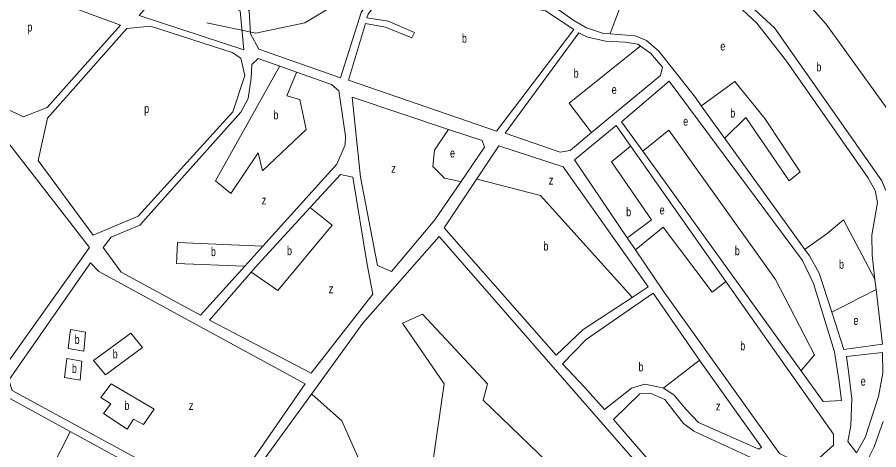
# Model space of a CAD drawing. Extents: x 639657 to 671642, y 222838 to 252123.
# Drawn here: x 644730 to 645696, y 238539 to 239024 of the extents above; entities that cross this region are included whole.
import ezdxf

# ---------------------------------------------------------------- set-up
doc = ezdxf.new("R2010")
doc.units = 0
doc.header["$LTSCALE"] = 4
for name, color, linetype, lineweight in [('1', 7, 'Continuous', 13), ('21', 7, 'Continuous', 13), ('57', 7, 'Continuous', 35)]:
    doc.layers.add(name, color=color, linetype=linetype, lineweight=lineweight)
doc.layers.add('7', color=7, linetype='Continuous')

msp = doc.modelspace()

# ---------------------------------------------------------------- linework, layer by layer
at = {"layer": '1'}
msp.add_line((645251.43, 238885.83), (645213.762, 238898.389), dxfattribs=at)
for points in [[(644399.144, 239333.665), (644574.13, 239071.51), (644811.306, 238765.696), (644712.43, 238626.88), (644709.61, 238612.92), (644714.53, 238600.43), (644789.6, 238559.401)], [(645432.551, 239071.727), (645440.16, 239072.56), (645503.54, 239060.14), (645517.06, 239055.15), (645532.94, 239042.43), (645559.75, 239017.42), (645592.97, 238974.98), (645684.22, 238844.25), (645692.14, 238829.82), (645694.9, 238816.27), (645688.58, 238779.53), (645688.74, 238757.39), (645692.003, 238729.72), (645693.315, 238718.59)], [(645704.18, 238829.79), (645699.9, 238840.55), (645579.3, 239012.21), (645526.32, 239061.15), (645511.869, 239068.072)], [(645395.002, 239005.463), (645387.77, 239006.05), (645368.44, 239012.34), (645354.49, 239020.55), (645336.89, 239032.85), (645327.23, 239038.25), (645287.47, 239045.44), (645246.03, 239057.6)], [(645369.71, 239002.02), (645360.05, 239006.77), (645277.46, 238894.14), (645338.88, 238872.91), (645350.07, 238874.81), (645374.133, 238894.788)], [(645497.297, 238924.922), (645490.78, 238933.98), (645449.63, 238986.11), (645435.69, 238998.19), (645423.23, 239003.17), (645395.002, 239005.463)], [(645428.938, 238991.844), (645426.01, 238993.91), (645412.04, 238996.32), (645390.12, 238997.45), (645369.71, 239002.02)], [(645374.133, 238894.788), (645451.5, 238959.02), (645453.67, 238968.26), (645440.38, 238983.77), (645428.938, 238991.844)], [(645024.571, 238969.388), (645000.4, 238977.94), (644993.31, 238971.35), (644992.42, 238955.66), (644989.15, 238932.88), (644980.74, 238917.85), (644867.69, 238791.03), (644835.65, 238777.56), (644826.38, 238765.97), (644846.73, 238737.97), (644935.84, 238689.86), (644985.207, 238744.714), (645005.486, 238767.247)], [(645082.62, 238948.85), (645043.35, 238962.744), (645024.571, 238969.388)], [(645005.486, 238767.247), (645088.43, 238859.41), (645097.94, 238881.1), (645098.39, 238890.77), (645090.99, 238941.52), (645082.62, 238948.85)], [(645431.613, 238873.86), (645407.96, 238906.68), (645461.16, 238952.54), (645610.71, 238751.15), (645623.11, 238725.54), (645646.56, 238648.74), (645651.64, 238617.34), (645654.38, 238594.12), (645633.96, 238593.1)], [(645213.762, 238898.389), (645105.81, 238934.38), (645115.27, 238844.72), (645134.16, 238745.8), (645150.05, 238738.87), (645198.34, 238796.77), (645227.865, 238839.855)], [(645643.802, 238693.244), (645629.59, 238737.13), (645618.46, 238756.5), (645613.441, 238763.476), (645523.691, 238888.232), (645497.297, 238924.922)], [(645418.016, 238879.746), (645401.93, 238902.62), (645354.99, 238864.05), (645414.232, 238776.683), (645423.382, 238763.189)], [(645227.865, 238839.855), (645254.21, 238878.3), (645251.43, 238885.83)], [(645245.495, 238842.72), (645270.12, 238879.76), (645342.5, 238856.35)], [(645645.47, 238556.31), (645524.958, 238727.676), (645418.016, 238879.746)], [(645633.96, 238593.1), (645609.054, 238627.657), (645431.613, 238873.86)], [(645342.5, 238856.35), (645437.82, 238721.74), (645419.731, 238709.857)], [(645058.59, 238810.611), (645092.7, 238847.79), (645106.67, 238844.74), (645122.55, 238746.9), (645128.92, 238713.36), (645059.7, 238624.79)], [(645419.731, 238709.857), (645364.84, 238673.8), (645334.46, 238645.08), (645209.07, 238787.93), (645245.495, 238842.72)], [(644992.635, 238738.248), (645000.46, 238747.25), (645058.59, 238810.611)], [(645060.254, 238601.348), (645117.88, 238680.93), (645203.45, 238778.27), (645435.79, 238511.54), (645440.43, 238477.57), (645446.86, 238467.88), (645459.52, 238460.32), (645518.77, 238432.86), (645582.71, 238391.64), (645607.82, 238376.31), (645653.25, 238327.4), (645696.31, 238275.27), (645652.58, 238239.72), (645563.22, 238338.39), (645556.11, 238330.46), (645644.62, 238233.72), (645609.29, 238204.16), (645638.47, 238185.82), (645616.47, 238160.52), (645606.31, 238137.34), (645516.41, 238195.62), (645494.997, 238200.604), (645491.69, 238193.32)], [(645423.382, 238763.189), (645454.58, 238717.18), (645585.02, 238534.77), (645612.49, 238521.16), (645622.6, 238523.49), (645645.44, 238543.85), (645645.47, 238556.31)], [(645059.7, 238624.79), (644945.87, 238684.45), (644992.635, 238738.248)], [(645495.461, 238639.246), (645443.39, 238714.42), (645368.04, 238662.61)], [(645693.315, 238718.59), (645700.53, 238657.4), (645657.32, 238651.5), (645643.802, 238693.244)], [(645368.04, 238662.61), (645341.53, 238635.17), (645366.4, 238609.1), (645388.643, 238583.942), (645418.84, 238608.09), (645433.9, 238612.35), (645454.31, 238608.42), (645454.769, 238608.114)], [(645454.769, 238608.114), (645466.32, 238600.44), (645480.25, 238583.85), (645493.97, 238569.41), (645561.82, 238539.35), (645564.62, 238541.71), (645496.94, 238637.11), (645495.461, 238639.246)], [(644990.901, 238505.571), (644994.521, 238510.57), (645060.254, 238601.348)], [(645571.378, 238521.621), (645489, 238559.54), (645477.42, 238568.38), (645456.42, 238595.09), (645441.18, 238602.01), (645428.28, 238601.62), (645398.799, 238572.765), (645444.2, 238520.33), (645449.24, 238477.12), (645456.32, 238471.51), (645503.55, 238450.1), (645526.31, 238438.86)], [(645696.325, 238501.317), (645681.06, 238522.04), (645691, 238542), (645701.17, 238570.56)], [(644789.6, 238559.401), (644860.65, 238520.57), (644886.77, 238382.04), (644889.92, 238349.56), (644927.85, 238310.99), (644955.24, 238262.55), (644981.43, 238243.26), (645022.21, 238184.8), (645070.73, 238085.82), (645107.835, 238035.212)]]:
    msp.add_lwpolyline(points, dxfattribs=at)
for points in [[(645092.53, 238956.34), (645000.96, 238988.35), (644991.67, 239005.75), (644990.22, 239031.34), (644980.57, 239041.03), (644910.19, 239080.73), (644877.66, 239140.99), (644881.56, 239153.66), (644899.18, 239155.99), (645000.43, 239102.34), (645024.91, 239091.31), (645060.59, 239089.28), (645112.62, 239094.29), (645160.99, 239096.31), (645115.91, 239029.58)], [(644687.17, 239074.11), (644845.82, 239015.3), (644763.56, 238923.04), (644737.11, 238912.35), (644708.35, 238925.95), (644584.28, 239083.15), (644667.04, 239104.03), (644675.59, 239082.95)], [(645178.6, 239089.82), (645173.46, 239094.99), (645123.65, 239027.84), (645122.35, 239023.54), (645145.99, 239019.82), (645175.62, 239007.28), (645172.81, 239001.26), (645143.18, 239012.95), (645120.83, 239017.1), (645101.77, 238953.52), (645267.79, 238896.32), (645354.47, 239010.44), (645322.49, 239031.38), (645301.65, 239035.31), (645283.38, 239036.65), (645240.85, 239050.09), (645217.23, 239060.9), (645190.19, 239079.03)], [(644866.9, 239026.01), (644984.11, 238987.5), (644980.12, 239031.36), (644905.88, 239071.93)], [(644971.21, 238984.51), (644879.76, 239014.37), (644852.9, 239011.63), (644763.96, 238911), (644753.55, 238863.3), (644815.24, 238779.53), (644865.77, 238801.14), (644971.93, 238918.09), (644985.55, 238958.9), (644980.87, 238978.26)], [(644999.6, 238535.53), (645053.02, 238613), (644821.78, 238738.71), (644812.221, 238748.516), (644720.58, 238616.98), (644724.42, 238605.36), (644949.5, 238482.76), (644964.12, 238485.52)], [(645662.83, 238624.19), (645660.09, 238643.33), (645700.51, 238648.16), (645700.88, 238624.95), (645696.08, 238598.52), (645681.14, 238552.56), (645671.42, 238535.39), (645661.57, 238548.1), (645664.84, 238566.15), (645665.99, 238595.81)]]:
    msp.add_lwpolyline(points, close=True, dxfattribs=at)
at = {"layer": '21'}
for points in [[(645704.18, 238829.79), (645704.68, 238830.166), (645727.861, 238847.618), (645710.595, 238914.681), (645637.47, 239016.291), (645579.58, 239081.321), (645546.064, 239086.402), (645530.829, 239097.579), (645512.19, 239068.572), (645511.869, 239068.072)], [(645425.452, 239087.069), (645425.265, 239086.568), (645395.189, 239005.963), (645395.002, 239005.463)], [(645374.133, 238894.788), (645373.754, 238895.288), (645349.032, 238927.89), (645428.438, 238991.444), (645428.938, 238991.844)], [(645024.571, 238969.388), (645024.291, 238968.888), (644952.431, 238840.505), (644969.696, 238826.28), (645000.165, 238872.004), (645005.243, 238851.682), (645053.993, 238898.423), (645046.884, 238931.954), (645032.665, 238936.018), (645043.15, 238962.244), (645043.35, 238962.744)], [(645497.297, 238924.922), (645497.797, 238925.286), (645534.892, 238952.276), (645568.408, 238910.616), (645608.017, 238850.666), (645595.829, 238840.505), (645547.079, 238911.632), (645524.191, 238888.732), (645523.691, 238888.232)], [(645213.762, 238898.389), (645213.429, 238897.889), (645198.212, 238875.052), (645196.181, 238856.763), (645209.384, 238843.553), (645227.365, 238839.955), (645227.865, 238839.855)], [(645431.613, 238873.86), (645432.113, 238874.264), (645460.751, 238897.407), (645580.595, 238729.75), (645624.267, 238645.414), (645609.482, 238628.157), (645609.054, 238627.657)], [(644544.631, 238856.133), (644545.131, 238856.533), (644582.234, 238886.231), (644651.297, 238733.816), (644653.328, 238703.332), (644651.297, 238656.592), (644655.359, 238613.916), (644675.672, 238567.175), (644702.078, 238530.595), (644732.547, 238491.983), (644738.641, 238465.565), (644765.047, 238404.599), (644799.578, 238370.051), (644823.953, 238382.245), (644811.766, 238414.76), (644787.391, 238455.404), (644781.297, 238477.758), (644769.11, 238518.402), (644789.35, 238558.901), (644789.6, 238559.401)], [(645414.232, 238776.683), (645414.732, 238777.053), (645441.454, 238796.813), (645396.767, 238861.843), (645417.516, 238879.325), (645418.016, 238879.746)], [(645419.731, 238709.857), (645419.282, 238710.357), (645317.04, 238824.247), (645245.995, 238842.591), (645245.495, 238842.72)], [(644992.635, 238738.248), (644993.135, 238737.902), (645022.509, 238717.557), (645083.446, 238790.716), (645059.09, 238810.211), (645058.59, 238810.611)], [(645613.441, 238763.476), (645613.941, 238763.837), (645638.486, 238781.571), (645656.767, 238796.813), (645691.74, 238730.22), (645692.003, 238729.72)], [(645524.958, 238727.676), (645524.458, 238727.283), (645509.501, 238715.524), (645454.657, 238788.684), (645423.882, 238763.597), (645423.382, 238763.189)], [(645005.486, 238767.247), (645004.986, 238767.269), (644909.774, 238771.41), (644908.759, 238748.04), (644984.707, 238744.736), (644985.207, 238744.714)], [(645693.315, 238718.59), (645692.815, 238718.334), (645644.302, 238693.5), (645643.802, 238693.244)], [(645162.157, 238680.979), (645184.501, 238691.14), (645257.626, 238612.9), (645252.548, 238594.61), (645418.02, 238435.02)], [(645162.157, 238680.979), (645208.876, 238612.9), (645194.658, 238514.338), (645120.517, 238512.306), (645094.111, 238571.24), (645060.754, 238600.903), (645060.254, 238601.348)], [(645454.769, 238608.114), (645455.496, 238608.671), (645494.937, 238638.845), (645495.461, 238639.246)]]:
    msp.add_lwpolyline(points, dxfattribs=at)
for points in [[(644789.871, 238673.622), (644806.688, 238670.818), (644804.657, 238649.48), (644787.391, 238652.528)], [(644815.728, 238639.031), (644857.469, 238669.802), (644870.672, 238653.544), (644829.032, 238623.061)], [(644785.808, 238641.107), (644802.625, 238638.303), (644800.594, 238616.965), (644783.328, 238620.013)], [(644835.596, 238612.801), (644883.875, 238584.449), (644871.688, 238567.175), (644860.516, 238573.272), (644853.407, 238562.095), (644827, 238579.369), (644835.125, 238590.546), (644823.953, 238597.658)]]:
    msp.add_lwpolyline(points, close=True, dxfattribs=at)
at = {"layer": '57', "lineweight": 13}
msp.add_lwpolyline([(645618.268, 239548.771), (645647.634, 239484.134), (645653.507, 239413.621), (645647.634, 239376.406), (645618.268, 239305.893), (645588.903, 239272.595), (645545.833, 239219.711), (645510.594, 239194.248), (645408.793, 239168.785), (645340.274, 239157.032), (645263.923, 239166.826), (645234.557, 239164.867), (645167.995, 239119.817), (645132.756, 239084.561), (645097.518, 239045.387), (645052.49, 239017.965), (644997.675, 239006.213), (644942.859, 239017.965)], dxfattribs=at)

# ---------------------------------------------------------------- texts
at = {"layer": '7'}
for s, width, p in [('p', 0.75, (644741.461, 239008.19)), ('b', 0.75, (645228.821, 238995.655)), ('e', 0.75, (645518.642, 238986.823)), ('b', 0.75, (645354.11, 238956.34)), ('b', 0.75, (645626.298, 238963.453)), ('e', 0.75, (645396.767, 238938.051)), ('p', 0.75, (644872.477, 238916.741)), ('b', 0.75, (645017.431, 238909.6)), ('b', 0.75, (645529.814, 238911.632)), ('e', 0.75, (645477.001, 238902.487)), ('e', 0.75, (645215.478, 238866.924)), ('z', 0.8, (645149.462, 238849.65)), ('z', 0.8, (645326.181, 238836.441)), ('z', 0.8, (645004.227, 238814.086)), ('b', 0.75, (645413.017, 238800.877)), ('e', 0.75, (645450.595, 238802.909)), ('b', 0.75, (645320.238, 238762.42)), ('b', 0.75, (644947.352, 238756.169)), ('b', 0.75, (645032.665, 238757.185)), ('b', 0.75, (645534.892, 238757.185)), ('b', 0.75, (645651.689, 238741.943)), ('z', 0.8, (645079.384, 238714.508)), ('e', 0.75, (645667.939, 238678.945)), ('b', 0.75, (644794.5, 238657.608)), ('b', 0.75, (645540.986, 238650.494)), ('b', 0.75, (644837.157, 238641.351)), ('b', 0.75, (645426.814, 238626.885)), ('b', 0.75, (644791.453, 238625.093)), ('e', 0.75, (645676.064, 238610.866)), ('b', 0.75, (644850.36, 238583.433)), ('z', 0.8, (644922.469, 238583.433)), ('z', 0.8, (645513.565, 238582.926))]:
    msp.add_text(s, height=10, dxfattribs=dict(at, width=width)).set_placement(p)

doc.saveas('drawing.dxf')
